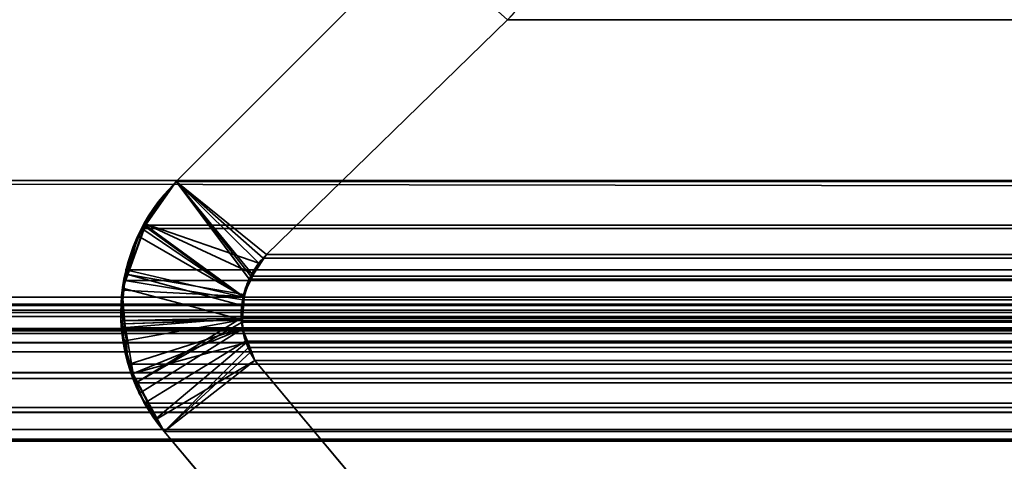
# Model space of a CAD drawing. Header units: millimetres. Extents: x -503 to 6703, y -110 to 193.
# Tile 1040 of 1056: x 4045.74 to 4050.84, y 1.19 to 3.48. Entities that reach past the tile are written whole.
import ezdxf

# ---------------------------------------------------------------- set-up
doc = ezdxf.new("R2010")
doc.units = ezdxf.units.MM
doc.layers.add('152', color=7, linetype='Continuous', true_color=0xffffff)

# ---------------------------------------------------------------- blocks, each defined once
blk = doc.blocks.new('UG_SURFACE_004')
at = {"layer": '152', "color": 252, "linetype": 'Continuous', "lineweight": 35}
for points in [[(5156.4999, -14, 2212.25), (5156.4999, 174.4, 2212.25), (3843.4999, 174.4, 2212.25), (3843.4999, -14, 2212.25)], [(3993.5, -14, 2062.2499), (3993.5, 174.4, 2062.2499), (5006.4998, 174.4, 2062.2499), (5006.4998, -14, 2062.2499)]]:
    blk.add_3dface(points, dxfattribs=at)
blk = doc.blocks.new('UG_SURFACE_368')
at = {"layer": '152', "color": 252, "linetype": 'Continuous', "lineweight": 35}
for points in [[(4031.4999, -25.92, 2021.75), (4968.5001, -25.92, 2021.75), (4968.5001, 14.42, 2021.75), (4031.4999, 14.42, 2021.75)], [(4033, -25.92, 2020.2501), (4033, 14.42, 2020.2501), (4967, 14.42, 2020.2501), (4967, -25.92, 2020.2501)]]:
    blk.add_3dface(points, dxfattribs=at)
blk = doc.blocks.new('UG_SURFACE_396')
at = {"layer": '152', "color": 7, "linetype": 'Continuous', "lineweight": 35}
for points in [[(4048.2712, 3.4787, -7.75), (4047.0228, 2.2621, -7.75), (4046.5555, 2.6395, -7.75), (4047.8063, 3.8936, -7.75)], [(4047.0228, 2.2621, 2006.227), (4048.2712, 3.4787, 2004.9789), (4047.8063, 3.8936, 2005.4436), (4046.5555, 2.6395, 2006.6943)], [(4047.8063, 3.8936, -7.75), (4046.5555, 2.6395, -7.75), (4046.5555, 2.6395, 2006.6943), (4047.8063, 3.8936, 2005.4436)], [(4048.2712, 3.4787, 2004.9789), (4047.0228, 2.2621, 2006.227), (4047.0228, 2.2621, -7.75), (4048.2712, 3.4787, -7.75)], [(4046.3948, 2.4216, -7.75), (4046.4044, 2.4487, -7.75), (4046.5555, 2.6395, -7.75), (4046.9832, 2.2174, -7.75)], [(4046.9065, 2.0413, 2006.3436), (4046.9322, 2.1339, 2006.3179), (4046.5555, 2.6395, 2006.6943), (4046.3958, 2.4145, 2006.8541)], [(4046.4044, 2.4487, -7.75), (4046.3958, 2.4145, 2006.8541), (4046.5555, 2.6395, 2006.6943)], [(4046.5555, 2.6395, 2006.6943), (4046.5555, 2.6395, -7.75), (4046.4044, 2.4487, -7.75)], [(4047.0228, 2.2621, -7.75), (4046.9832, 2.2174, -7.75), (4046.5555, 2.6395, -7.75)], [(4046.5555, 2.6395, 2006.6943), (4046.9322, 2.1339, 2006.3179), (4046.9499, 2.1591, 2006.3)], [(4046.9499, 2.1591, 2006.3), (4047.0228, 2.2621, 2006.227), (4046.5555, 2.6395, 2006.6943)], [(4046.4044, 2.4487, -7.75), (4046.3948, 2.4216, -7.75), (4046.3958, 2.4145, 2006.8541)], [(4046.9551, 2.1594, -7.75), (4046.9046, 2.0549, -7.75), (4046.3042, 2.1591, -7.75), (4046.3948, 2.4216, -7.75)], [(4046.3958, 2.4145, 2006.8541), (4046.3948, 2.4216, -7.75), (4046.3042, 2.1591, -7.75)], [(4046.3042, 2.1591, -7.75), (4046.3572, 2.3595, 2006.8929), (4046.3958, 2.4145, 2006.8541)], [(4046.3958, 2.4145, 2006.8541), (4046.3572, 2.3595, 2006.8929), (4046.9065, 2.0413, 2006.3436)], [(4046.3948, 2.4216, -7.75), (4046.9832, 2.2174, -7.75), (4046.9551, 2.1594, -7.75)], [(4046.3572, 2.3595, 2006.8929), (4046.2985, 2.1593, 2006.9516), (4046.8946, 1.9984, 2006.3555), (4046.9065, 2.0413, 2006.3436)], [(4046.3042, 2.1591, -7.75), (4046.2985, 2.1593, 2006.9516), (4046.3572, 2.3595, 2006.8929)], [(4047.0228, 2.2621, 2006.227), (4046.9499, 2.1591, 2006.3), (4046.9551, 2.1594, -7.75)], [(4046.9551, 2.1594, -7.75), (4046.9832, 2.2174, -7.75), (4047.0228, 2.2621, 2006.227)], [(4046.9832, 2.2174, -7.75), (4047.0228, 2.2621, -7.75), (4047.0228, 2.2621, 2006.227)], [(4046.2761, 2.0769, -7.75), (4046.277, 2.0869, 2006.9728), (4046.2985, 2.1593, 2006.9516)], [(4046.2985, 2.1593, 2006.9516), (4046.3042, 2.1591, -7.75), (4046.2761, 2.0769, -7.75)], [(4046.2761, 2.0769, -7.75), (4046.3042, 2.1591, -7.75), (4046.9046, 2.0549, -7.75), (4046.9041, 2.0437, -7.75)], [(4046.8965, 1.9241, 2006.3534), (4046.8946, 1.9984, 2006.3555), (4046.2985, 2.1593, 2006.9516), (4046.277, 2.0869, 2006.9728)], [(4046.9041, 2.0437, -7.75), (4046.9046, 2.0549, -7.75), (4046.9499, 2.1591, 2006.3)], [(4046.9499, 2.1591, 2006.3), (4046.9322, 2.1339, 2006.3179), (4046.9041, 2.0437, -7.75)], [(4046.9046, 2.0549, -7.75), (4046.9551, 2.1594, -7.75), (4046.9499, 2.1591, 2006.3)], [(4046.9322, 2.1339, 2006.3179), (4046.9065, 2.0413, 2006.3436), (4046.9041, 2.0437, -7.75)], [(4046.279, 1.902, 2006.9711), (4046.277, 2.0869, 2006.9728), (4046.2761, 2.0769, -7.75)], [(4046.9041, 2.0437, -7.75), (4046.8993, 1.9236, -7.75), (4046.2899, 1.9034, -7.75), (4046.2761, 2.0769, -7.75)], [(4046.2761, 2.0769, -7.75), (4046.2899, 1.9034, -7.75), (4046.279, 1.902, 2006.9711)], [(4046.277, 2.0869, 2006.9728), (4046.279, 1.902, 2006.9711), (4046.8965, 1.9241, 2006.3534)], [(4046.9065, 2.0413, 2006.3436), (4046.8946, 1.9984, 2006.3555), (4046.8993, 1.9236, -7.75)], [(4046.8993, 1.9236, -7.75), (4046.9041, 2.0437, -7.75), (4046.9065, 2.0413, 2006.3436)], [(4046.8946, 1.9984, 2006.3555), (4046.8965, 1.9241, 2006.3534), (4046.8993, 1.9236, -7.75)], [(4046.8965, 1.9241, 2006.3534), (4046.279, 1.902, 2006.9711), (4046.2799, 1.8123, 2006.9704)], [(4046.2799, 1.8123, 2006.9704), (4046.279, 1.902, 2006.9711), (4046.2899, 1.9034, -7.75)], [(4046.2799, 1.8123, 2006.9704), (4046.3319, 1.6459, 2006.9182), (4046.8979, 1.8769, 2006.3519), (4046.8965, 1.9241, 2006.3534)], [(4046.3319, 1.6459, 2006.9182), (4046.2799, 1.8123, 2006.9704), (4046.2899, 1.9034, -7.75)], [(4046.8993, 1.9236, -7.75), (4046.8974, 1.8796, -7.75), (4046.3066, 1.6913, -7.75), (4046.2899, 1.9034, -7.75)], [(4046.2899, 1.9034, -7.75), (4046.3066, 1.6913, -7.75), (4046.3319, 1.6459, 2006.9182)], [(4046.8993, 1.9236, -7.75), (4046.8965, 1.9241, 2006.3534), (4046.8979, 1.8769, 2006.3519)], [(4046.8979, 1.8769, 2006.3519), (4046.8974, 1.8796, -7.75), (4046.8993, 1.9236, -7.75)], [(4046.3314, 1.645, -7.75), (4046.3066, 1.6913, -7.75), (4046.8974, 1.8796, -7.75), (4046.926, 1.8076, -7.75)], [(4046.8979, 1.8769, 2006.3519), (4046.3319, 1.6459, 2006.9182), (4046.3643, 1.542, 2006.8858)], [(4046.3643, 1.542, 2006.8858), (4046.4501, 1.4105, 2006.7999), (4046.9213, 1.807, 2006.3286), (4046.8979, 1.8769, 2006.3519)], [(4046.8974, 1.8796, -7.75), (4046.8979, 1.8769, 2006.3519), (4046.9213, 1.807, 2006.3286)], [(4046.9213, 1.807, 2006.3286), (4046.926, 1.8076, -7.75), (4046.8974, 1.8796, -7.75)], [(4046.926, 1.8076, -7.75), (4046.9627, 1.7131, -7.75), (4046.4573, 1.4111, -7.75), (4046.3314, 1.645, -7.75)], [(4046.4501, 1.4105, 2006.7999), (4046.4926, 1.345, 2006.7573), (4046.9389, 1.754, 2006.3109), (4046.9213, 1.807, 2006.3286)], [(4046.926, 1.8076, -7.75), (4046.9213, 1.807, 2006.3286), (4046.9389, 1.754, 2006.3109)], [(4046.926, 1.8076, -7.75), (4046.9389, 1.754, 2006.3109), (4046.9627, 1.7131, 2006.2871)], [(4046.9627, 1.7131, 2006.2871), (4046.9627, 1.7131, -7.75), (4046.926, 1.8076, -7.75)], [(4046.9627, 1.7131, 2006.2871), (4046.9389, 1.754, 2006.3109), (4046.4926, 1.345, 2006.7573)], [(4046.3066, 1.6913, -7.75), (4046.3314, 1.645, -7.75), (4046.3319, 1.6459, 2006.9182)], [(4046.4926, 1.345, -7.75), (4046.4573, 1.4111, -7.75), (4046.9627, 1.7131, -7.75)], [(4046.9627, 1.7131, -7.75), (4047.5149, 1.0529, -7.75), (4047.431, 0.2303, -7.75), (4046.4926, 1.345, -7.75)], [(4047.5149, 1.0529, 2005.7349), (4046.9627, 1.7131, 2006.2871), (4046.4926, 1.345, 2006.7573), (4047.431, 0.2303, 2005.8188)], [(4046.9627, 1.7131, 2006.2871), (4047.5149, 1.0529, 2005.7349), (4047.5149, 1.0529, -7.75), (4046.9627, 1.7131, -7.75)], [(4046.3643, 1.542, 2006.8858), (4046.3319, 1.6459, 2006.9182), (4046.3314, 1.645, -7.75)], [(4046.3314, 1.645, -7.75), (4046.4573, 1.4111, -7.75), (4046.4501, 1.4105, 2006.7999)], [(4046.4501, 1.4105, 2006.7999), (4046.3643, 1.542, 2006.8858), (4046.3314, 1.645, -7.75)], [(4046.4926, 1.345, 2006.7573), (4046.4501, 1.4105, 2006.7999), (4046.4573, 1.4111, -7.75)], [(4046.4573, 1.4111, -7.75), (4046.4926, 1.345, -7.75), (4046.4926, 1.345, 2006.7573)], [(4046.4926, 1.345, -7.75), (4047.431, 0.2303, -7.75), (4047.431, 0.2303, 2005.8188), (4046.4926, 1.345, 2006.7573)]]:
    blk.add_3dface(points, dxfattribs=at)
blk = doc.blocks.new('UG_SURFACE_397')
at = {"layer": '152', "color": 7, "linetype": 'Continuous', "lineweight": 35}
for points in [[(4966.1751, 2.6459, 2019.4249), (4966.1283, 5.9608, 2019.3784), (4033.8717, 5.9608, 2019.3784), (4033.8249, 2.6459, 2019.4249)], [(4034.7953, 2.0412, 2018.4548), (4034.8778, 4.9715, 2018.3723), (4965.1222, 4.9715, 2018.3723), (4965.2047, 2.0412, 2018.4548)], [(4046.5555, 2.6395, 2006.6943), (4047.8063, 3.8936, 2005.4436), (4048.2712, 3.4787, 2004.9789), (4047.0228, 2.2621, 2006.227)], [(4047.8063, 3.8936, 2005.4436), (4046.5555, 2.6395, 2006.6943), (4953.4445, 2.6395, 2006.6943), (4952.1937, 3.8936, 2005.4436)], [(4951.7288, 3.4787, 2004.9789), (4952.9772, 2.2621, 2006.227), (4047.0228, 2.2621, 2006.227), (4048.2712, 3.4787, 2004.9789)], [(4966.1694, 1.0733, 2019.4194), (4033.8249, 2.6459, 2019.4249), (4033.7386, 0.3122, 2019.5112)], [(4966.1694, 1.0733, 2019.4194), (4966.1751, 2.6459, 2019.4249), (4033.8249, 2.6459, 2019.4249)], [(4046.3843, 2.4134, 2006.866), (4046.5555, 2.6395, 2006.6943), (4046.9327, 2.1351, 2006.3174), (4046.9012, 2.0402, 2006.3488)], [(4953.6157, 2.4134, 2006.866), (4953.4445, 2.6395, 2006.6943), (4046.5555, 2.6395, 2006.6943), (4046.3843, 2.4134, 2006.866)], [(4046.5555, 2.6395, 2006.6943), (4047.0052, 2.2437, 2006.2449), (4046.9422, 2.1492, 2006.3078)], [(4047.0228, 2.2621, 2006.227), (4047.0052, 2.2437, 2006.2449), (4046.5555, 2.6395, 2006.6943)], [(4046.9422, 2.1492, 2006.3078), (4046.9327, 2.1351, 2006.3174), (4046.5555, 2.6395, 2006.6943)], [(4046.9012, 2.0402, 2006.3488), (4046.2952, 2.1819, 2006.9549), (4046.3777, 2.3962, 2006.8724)], [(4953.7048, 2.1819, 2006.9549), (4953.6223, 2.3962, 2006.8724), (4046.3777, 2.3962, 2006.8724), (4046.2952, 2.1819, 2006.9549)], [(4046.9012, 2.0402, 2006.3488), (4046.3777, 2.3962, 2006.8724), (4046.3843, 2.4134, 2006.866)], [(4046.3843, 2.4134, 2006.866), (4046.3777, 2.3962, 2006.8724), (4953.6223, 2.3962, 2006.8724)], [(4046.3843, 2.4134, 2006.866), (4953.6223, 2.3962, 2006.8724), (4953.6157, 2.4134, 2006.866)], [(4953.0582, 2.1508, 2006.3083), (4046.9422, 2.1492, 2006.3078), (4047.0052, 2.2437, 2006.2449)], [(4953.0554, 2.1585, 2006.3055), (4047.0052, 2.2437, 2006.2449), (4047.0228, 2.2621, 2006.227)], [(4953.0554, 2.1585, 2006.3055), (4953.0582, 2.1508, 2006.3083), (4047.0052, 2.2437, 2006.2449)], [(4047.0228, 2.2621, 2006.227), (4952.9772, 2.2621, 2006.227), (4953.0554, 2.1585, 2006.3055)], [(4046.2894, 2.1269, 2006.9604), (4046.2952, 2.1819, 2006.9549), (4046.9012, 2.0402, 2006.3488), (4046.8998, 2.0274, 2006.35)], [(4046.2952, 2.1819, 2006.9549), (4046.2894, 2.1269, 2006.9604), (4953.7106, 2.1269, 2006.9604)], [(4046.2952, 2.1819, 2006.9549), (4953.7106, 2.1269, 2006.9604), (4953.7048, 2.1819, 2006.9549)], [(4953.0964, 2.0524, 2006.3462), (4046.9327, 2.1351, 2006.3174), (4046.9422, 2.1492, 2006.3078)], [(4046.9422, 2.1492, 2006.3078), (4953.0582, 2.1508, 2006.3083), (4953.0964, 2.0524, 2006.3462)], [(4046.2694, 1.9194, 2006.9807), (4046.2894, 2.1269, 2006.9604), (4046.8998, 2.0274, 2006.35), (4046.8922, 1.932, 2006.3579)], [(4953.7306, 1.9194, 2006.9807), (4046.2894, 2.1269, 2006.9604), (4046.2694, 1.9194, 2006.9807)], [(4953.7306, 1.9194, 2006.9807), (4953.7106, 2.1269, 2006.9604), (4046.2894, 2.1269, 2006.9604)], [(4046.9012, 2.0402, 2006.3488), (4046.9327, 2.1351, 2006.3174), (4953.0988, 2.027, 2006.3486)], [(4953.0964, 2.0524, 2006.3462), (4953.0988, 2.027, 2006.3486), (4046.9327, 2.1351, 2006.3174)], [(4034.7953, 2.0412, 2018.4548), (4965.2047, 2.0412, 2018.4548), (4965.188, 1.8784, 2018.4383), (4034.812, 1.8784, 2018.4383)], [(4953.0988, 2.027, 2006.3486), (4046.8998, 2.0274, 2006.35), (4046.9012, 2.0402, 2006.3488)], [(4037.6267, 1.997, 2015.6233), (4035.7103, 1.295, 2017.5397), (4964.2897, 1.295, 2017.5397), (4962.3733, 1.997, 2015.6233)], [(4037.6267, 1.997, 2015.6233), (4962.3733, 1.997, 2015.6233), (4962.2931, 2.0043, 2015.5432)], [(4037.7069, 2.0043, 2015.5432), (4037.6267, 1.997, 2015.6233), (4962.2931, 2.0043, 2015.5432)], [(4962.2931, 2.0043, 2015.5432), (4962.2912, 2.0038, 2015.5411), (4037.7088, 2.0038, 2015.5411), (4037.7069, 2.0043, 2015.5432)], [(4037.7088, 2.0038, 2015.5411), (4962.2912, 2.0038, 2015.5411), (4962.1663, 1.9739, 2015.4164), (4037.8337, 1.9739, 2015.4164)], [(4046.8922, 1.932, 2006.3579), (4046.8998, 2.0274, 2006.35), (4953.1078, 1.9322, 2006.3579)], [(4046.8998, 2.0274, 2006.35), (4953.0988, 2.027, 2006.3486), (4953.1078, 1.9322, 2006.3579)], [(4037.8852, 1.9616, 2015.3649), (4037.8337, 1.9739, 2015.4164), (4962.1663, 1.9739, 2015.4164)], [(4037.8852, 1.9616, 2015.3649), (4962.1663, 1.9739, 2015.4164), (4962.1148, 1.9616, 2015.3649)], [(4962.1148, 1.9616, 2015.3649), (4037.9124, 1.9408, 2015.3375), (4037.8852, 1.9616, 2015.3649)], [(4962.1148, 1.9616, 2015.3649), (4962.0876, 1.9408, 2015.3375), (4037.9124, 1.9408, 2015.3375)], [(4038.0063, 1.8695, 2015.2435), (4037.9124, 1.9408, 2015.3375), (4962.0876, 1.9408, 2015.3375)], [(4038.0063, 1.8695, 2015.2435), (4962.0876, 1.9408, 2015.3375), (4961.9937, 1.8695, 2015.2435)], [(4046.8922, 1.932, 2006.3579), (4046.2751, 1.882, 2006.9747), (4046.2694, 1.9194, 2006.9807)], [(4046.2694, 1.9194, 2006.9807), (4046.2751, 1.882, 2006.9747), (4953.7249, 1.882, 2006.9747), (4953.7306, 1.9194, 2006.9807)], [(4046.3462, 1.5976, 2006.9036), (4046.3061, 1.6931, 2006.9439), (4046.2751, 1.882, 2006.9747), (4046.8922, 1.932, 2006.3579)], [(4046.3462, 1.5976, 2006.9036), (4046.8922, 1.932, 2006.3579), (4046.896, 1.9108, 2006.3539)], [(4046.896, 1.9108, 2006.3539), (4046.9141, 1.8134, 2006.336), (4046.391, 1.4909, 2006.8588), (4046.3462, 1.5976, 2006.9036)], [(4046.896, 1.9108, 2006.3539), (4046.8922, 1.932, 2006.3579), (4953.1078, 1.9322, 2006.3579)], [(4953.1078, 1.9322, 2006.3579), (4953.104, 1.9105, 2006.3543), (4046.896, 1.9108, 2006.3539)], [(4046.896, 1.9108, 2006.3539), (4953.104, 1.9105, 2006.3543), (4953.0907, 1.8291, 2006.3407)], [(4046.9141, 1.8134, 2006.336), (4046.896, 1.9108, 2006.3539), (4953.0907, 1.8291, 2006.3407)], [(4034.812, 1.8784, 2018.4383), (4965.188, 1.8784, 2018.4383), (4965.1794, 1.8547, 2018.4295)], [(4965.1794, 1.8547, 2018.4295), (4034.8186, 1.8527, 2018.4314), (4034.812, 1.8784, 2018.4383)], [(4034.831, 1.8061, 2018.4193), (4034.8186, 1.8527, 2018.4314), (4965.1794, 1.8547, 2018.4295)], [(4034.831, 1.8061, 2018.4193), (4965.1794, 1.8547, 2018.4295), (4965.1113, 1.6712, 2018.3613)], [(4961.9937, 1.8695, 2015.2435), (4038.0087, 1.8664, 2015.2414), (4038.0063, 1.8695, 2015.2435)], [(4961.9937, 1.8695, 2015.2435), (4961.9913, 1.8664, 2015.2414), (4038.0087, 1.8664, 2015.2414)], [(4038.0087, 1.8664, 2015.2414), (4961.9913, 1.8664, 2015.2414), (4961.9212, 1.7573, 2015.1713), (4038.0788, 1.7573, 2015.1713)], [(4953.7249, 1.882, 2006.9747), (4046.2751, 1.882, 2006.9747), (4046.3061, 1.6931, 2006.9439)], [(4953.6939, 1.6931, 2006.9439), (4953.7249, 1.882, 2006.9747), (4046.3061, 1.6931, 2006.9439)], [(4034.831, 1.8061, 2018.4193), (4965.1113, 1.6712, 2018.3613), (4965.096, 1.6503, 2018.3461)], [(4965.096, 1.6503, 2018.3461), (4034.905, 1.6501, 2018.3451), (4034.831, 1.8061, 2018.4193)], [(4046.4926, 1.345, 2006.7573), (4046.391, 1.4909, 2006.8588), (4046.9141, 1.8134, 2006.336), (4046.9298, 1.7809, 2006.3202)], [(4046.9298, 1.7809, 2006.3202), (4046.9141, 1.8134, 2006.336), (4953.0907, 1.8291, 2006.3407)], [(4953.0907, 1.8291, 2006.3407), (4953.0702, 1.7804, 2006.3202), (4046.9298, 1.7809, 2006.3202)], [(4038.0788, 1.7573, 2015.1713), (4961.9212, 1.7573, 2015.1713), (4961.277, 1.0763, 2014.5271), (4038.723, 1.0763, 2014.5271)], [(4046.9298, 1.7809, 2006.3202), (4046.9627, 1.7131, 2006.2871), (4046.4926, 1.345, 2006.7573)], [(4046.9298, 1.7809, 2006.3202), (4953.052, 1.7371, 2006.3019), (4953.0373, 1.7131, 2006.2871)], [(4046.9298, 1.7809, 2006.3202), (4953.0702, 1.7804, 2006.3202), (4953.052, 1.7371, 2006.3019)], [(4953.0373, 1.7131, 2006.2871), (4046.9627, 1.7131, 2006.2871), (4046.9298, 1.7809, 2006.3202)], [(4046.3061, 1.6931, 2006.9439), (4046.3462, 1.5976, 2006.9036), (4953.6538, 1.5976, 2006.9036), (4953.6939, 1.6931, 2006.9439)], [(4047.431, 0.2303, 2005.8188), (4046.4926, 1.345, 2006.7573), (4046.9627, 1.7131, 2006.2871), (4047.5149, 1.0529, 2005.7349)], [(4953.0373, 1.7131, 2006.2871), (4952.4851, 1.0529, 2005.7349), (4047.5149, 1.0529, 2005.7349), (4046.9627, 1.7131, 2006.2871)], [(4034.905, 1.6501, 2018.3451), (4965.096, 1.6503, 2018.3461), (4964.993, 1.5104, 2018.2431)], [(4034.9183, 1.6214, 2018.3315), (4034.905, 1.6501, 2018.3451), (4964.993, 1.5104, 2018.2431)], [(4034.9183, 1.6214, 2018.3315), (4964.993, 1.5104, 2018.2431), (4964.9429, 1.4754, 2018.193)], [(4964.9429, 1.4754, 2018.193), (4035.0566, 1.4696, 2018.1935), (4034.9183, 1.6214, 2018.3315)], [(4953.6538, 1.5976, 2006.9036), (4046.3462, 1.5976, 2006.9036), (4046.391, 1.4909, 2006.8588)], [(4953.609, 1.4909, 2006.8588), (4953.6538, 1.5976, 2006.9036), (4046.391, 1.4909, 2006.8588)], [(4046.391, 1.4909, 2006.8588), (4046.4926, 1.345, 2006.7573), (4953.5074, 1.345, 2006.7573), (4953.609, 1.4909, 2006.8588)], [(4035.079, 1.4448, 2018.1711), (4035.0566, 1.4696, 2018.1935), (4964.9429, 1.4754, 2018.193)], [(4035.079, 1.4448, 2018.1711), (4964.9429, 1.4754, 2018.193), (4964.757, 1.3446, 2018.007)], [(4035.079, 1.4448, 2018.1711), (4964.757, 1.3446, 2018.007), (4964.7489, 1.343, 2017.9987)], [(4964.7489, 1.343, 2017.9987), (4035.2535, 1.3559, 2017.9965), (4035.079, 1.4448, 2018.1711)], [(4035.3537, 1.3048, 2017.8962), (4035.2535, 1.3559, 2017.9965), (4964.7489, 1.343, 2017.9987)], [(4035.4695, 1.3017, 2017.7805), (4035.3537, 1.3048, 2017.8962), (4964.7489, 1.343, 2017.9987)], [(4964.7489, 1.343, 2017.9987), (4964.5295, 1.3002, 2017.7794), (4035.4695, 1.3017, 2017.7805)], [(4046.4926, 1.345, 2006.7573), (4047.431, 0.2303, 2005.8188), (4952.569, 0.2303, 2005.8188), (4953.5074, 1.345, 2006.7573)], [(4035.4695, 1.3017, 2017.7805), (4964.5295, 1.3002, 2017.7794), (4964.4198, 1.2788, 2017.6699)], [(4035.7103, 1.295, 2017.5397), (4035.4695, 1.3017, 2017.7805), (4964.4198, 1.2788, 2017.6699)], [(4964.4198, 1.2788, 2017.6699), (4964.2897, 1.295, 2017.5397), (4035.7103, 1.295, 2017.5397)]]:
    blk.add_3dface(points, dxfattribs=at)

msp = doc.modelspace()

# ---------------------------------------------------------------- linework, layer by layer
at = {"layer": '152', "color": 252, "linetype": 'Continuous', "lineweight": -3, "true_color": 0x939598}
for p, q in [((4046.5557, 2.6395, 2006.6943), (4047.8063, 3.8936, 2005.4437)), ((4047.8063, 3.8936, -7.75), (4046.5557, 2.6395, -7.75)), ((4046.5557, 2.6395, 2006.6943), (4047.8063, 3.8936, 2005.4437)), ((4048.2711, 3.4787, 2004.9789), (4047.023, 2.2621, 2006.227)), ((4048.2711, 3.4787, 2004.9789), (4047.023, 2.2621, 2006.227)), ((4048.2711, 3.4787, -7.75), (4047.023, 2.2621, -7.75)), ((4048.2711, 3.4787, 2004.9789), (4048.2711, 3.4787, -7.75)), ((4951.7289, 3.4787, 2004.9789), (4048.2711, 3.4787, 2004.9789)), ((4966.175, 2.6459, 2019.425), (4033.825, 2.6459, 2019.425)), ((4046.5557, 2.6395, -7.75), (4046.5557, 2.6395, 2006.6943)), ((4046.5557, 2.6395, 2006.6943), (4953.4443, 2.6395, 2006.6943)), ((4952.977, 2.2621, 2006.227), (4047.023, 2.2621, 2006.227)), ((4047.023, 2.2621, 2006.227), (4047.023, 2.2621, -7.75)), ((4034.7951, 2.0412, 2018.4549), (4965.2049, 2.0412, 2018.4549)), ((4037.6266, 1.997, 2015.6234), (4962.3734, 1.997, 2015.6234)), ((4034.8117, 1.8784, 2018.4383), (4965.1883, 1.8784, 2018.4383)), ((4038.0786, 1.7573, 2015.1714), (4961.9214, 1.7573, 2015.1714)), ((4953.0372, 1.7131, 2006.2872), (4046.9628, 1.7131, 2006.2872)), ((4046.9628, 1.7131, -7.75), (4047.515, 1.0529, -7.75)), ((4046.9628, 1.7131, 2006.2872), (4047.515, 1.0529, 2005.735)), ((4046.9628, 1.7131, 2006.2872), (4047.515, 1.0529, 2005.735)), ((4046.9628, 1.7131, 2006.2872), (4046.9628, 1.7131, -7.75)), ((4047.4311, 0.2303, 2005.8189), (4046.4927, 1.345, 2006.7573)), ((4046.4927, 1.345, -7.75), (4046.4927, 1.345, 2006.7573)), ((4047.4311, 0.2303, 2005.8189), (4046.4927, 1.345, 2006.7573)), ((4046.4927, 1.345, 2006.7573), (4953.5073, 1.345, 2006.7573)), ((4046.4927, 1.345, -7.75), (4047.4311, 0.2303, -7.75)), ((4035.7101, 1.295, 2017.5399), (4964.2899, 1.295, 2017.5399))]:
    msp.add_line(p, q, dxfattribs=at)
for points in [[(4048.2711, 3.4787, 2004.9789), (4048.3939, 3.5987, 2004.8561), (4048.4633, 3.7633, 2004.7867), (4048.4633, 3.935, 2004.7867)], [(4048.2711, 3.4787, -7.75), (4048.3939, 3.5987, -7.75), (4048.4633, 3.7633, -7.75), (4048.4633, 3.935, -7.75)], [(4046.5557, 2.6395, 2006.6943), (4046.1985, 2.2915, 2007.0515), (4046.1709, 1.7265, 2007.0791), (4046.4927, 1.345, 2006.7573)], [(4046.4927, 1.345, -7.75), (4046.1709, 1.7265, -7.75), (4046.1985, 2.2915, -7.75), (4046.5557, 2.6395, -7.75)], [(4046.9628, 1.7131, -7.75), (4046.8488, 1.8869, -7.75), (4046.8743, 2.117, -7.75), (4047.023, 2.2621, -7.75)], [(4047.023, 2.2621, 2006.227), (4046.8743, 2.117, 2006.3757), (4046.8488, 1.8869, 2006.4012), (4046.9628, 1.7131, 2006.2872)]]:
    msp.add_open_spline(points, degree=3, dxfattribs=at)
for points, knots in [([(4048.2711, 3.4787, 2004.9789), (4048.302, 3.5089, 2004.948), (4048.331, 3.5434, 2004.919), (4048.3892, 3.631, 2004.8608), (4048.4169, 3.6879, 2004.8331), (4048.4504, 3.7978, 2004.7996), (4048.4598, 3.8502, 2004.7902), (4048.463, 3.9134, 2004.787), (4048.4633, 3.9242, 2004.7867), (4048.4633, 3.935, 2004.7867)], [0, 0, 0, 0, 0.28806, 0.28806, 0.655147, 0.655147, 0.941866, 0.941866, 1, 1, 1, 1]), ([(4046.5557, 2.6395, 2006.6943), (4046.4913, 2.5767, 2006.7587), (4046.4318, 2.501, 2006.8182), (4046.3462, 2.3438, 2006.9038), (4046.3151, 2.2651, 2006.9349), (4046.2749, 2.0983, 2006.9751), (4046.2657, 2.0076, 2006.9843), (4046.2724, 1.8421, 2006.9776), (4046.2853, 1.7647, 2006.9647), (4046.3271, 1.6205, 2006.9229), (4046.3565, 1.5522, 2006.8935), (4046.4213, 1.4376, 2006.8287), (4046.4557, 1.3888, 2006.7943), (4046.4927, 1.345, 2006.7573)], [0, 0, 0, 0, 0.216801, 0.216801, 0.388943, 0.388943, 0.56272, 0.56272, 0.714161, 0.714161, 0.867331, 0.867331, 1, 1, 1, 1]), ([(4046.9628, 1.7131, 2006.2872), (4046.9433, 1.7428, 2006.3067), (4046.9263, 1.7768, 2006.3237), (4046.9017, 1.8503, 2006.3483), (4046.8939, 1.8912, 2006.3561), (4046.8906, 1.9682, 2006.3594), (4046.8938, 2.0054, 2006.3562), (4046.9081, 2.0737, 2006.3419), (4046.9191, 2.1059, 2006.3309), (4046.9521, 2.1766, 2006.2979), (4046.9773, 2.2132, 2006.2727), (4047.011, 2.2501, 2006.239), (4047.0169, 2.2562, 2006.2331), (4047.023, 2.2621, 2006.227)], [0, 0, 0, 0, 0.190415, 0.190415, 0.382984, 0.382984, 0.553678, 0.553678, 0.717508, 0.717508, 0.95158, 0.95158, 1, 1, 1, 1])]:
    msp.add_open_spline(points, degree=3, knots=knots, dxfattribs=at)

# ---------------------------------------------------------------- block references
for name in ['UG_SURFACE_004', 'UG_SURFACE_368', 'UG_SURFACE_396', 'UG_SURFACE_397']:
    msp.add_blockref(name, (0, 0), dxfattribs=at)

doc.saveas('drawing.dxf')
